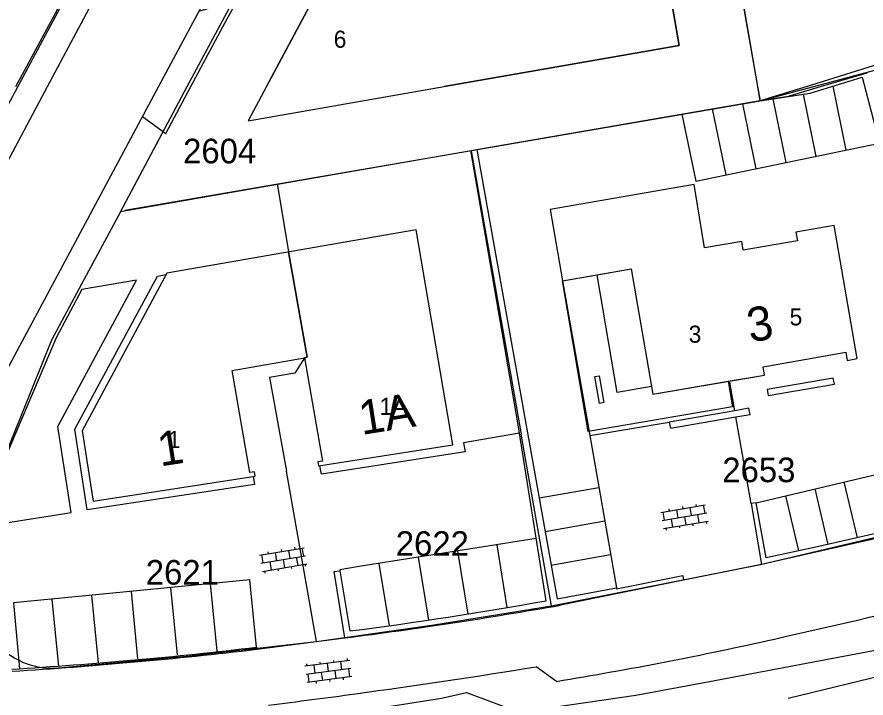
# Model space of a CAD drawing. Extents: x 148816 to 151297, y 399515 to 402500.
# Drawn here: x 150659.7 to 150721.9, y 401455.3 to 401505.1 of the extents above; entities that cross this region are included whole.
import ezdxf

# ---------------------------------------------------------------- set-up
doc = ezdxf.new("R2010")
doc.units = 0
for name, color, linetype in [('B01 Hoofdgebouw  [T] Norm', 7, 'Continuous'), ('B01 Hoofdgebouw secundair [T] Norm', 7, 'Continuous'), ('B01 hoofgebouw', 7, 'Continuous'), ('B07 Tussenmuur  [T] Norm', 7, 'Continuous'), ('G01 perceelsgrens', 7, 'Continuous'), ('S02 Open verharding  Norm', 7, 'Continuous'), ('T03 Hek raster  [T] Gem', 7, 'Continuous'), ('V00 Kant verharding algemeen  [T] Gem', 7, 'Continuous'), ('V00 Kant verharding algemeen  [T] Norm', 7, 'Continuous'), ('V00 Kant verharding algemeen secundair  [T] Gem', 7, 'Continuous'), ('V00 Kant verharding algemeen secundair  [T] Norm', 7, 'Continuous'), ('Z01 perceelnummer', 7, 'Continuous'), ('Z02 huisnummer', 7, 'Continuous'), ('Z02 Huisnummer  [Tekst] Norm', 7, 'Continuous')]:
    doc.layers.add(name, color=color, linetype=linetype)

msp = doc.modelspace()

# ---------------------------------------------------------------- linework, layer by layer
at = {"layer": 'B01 Hoofdgebouw  [T] Norm'}
for points in [[(150690.963, 401500), (150708.166, 401502.998), (150704.411, 401524.617), (150689.739, 401522.042), (150677.95, 401500)], [(150677.95, 401500), (150689.739, 401522.042), (150704.411, 401524.617), (150708.166, 401502.998), (150690.963, 401500)], [(150677.95, 401500), (150676.612, 401497.499), (150690.963, 401500)], [(150702.326, 401478.832), (150702.664, 401476.874), (150702.347, 401476.819), (150702.008, 401478.777), (150702.326, 401478.832)]]:
    msp.add_lwpolyline(points, dxfattribs=at)
for points in [[(150709.261, 401492.828), (150698.717, 401491.018), (150699.624, 401485.786), (150704.659, 401486.659), (150706.248, 401477.496), (150714.43, 401478.89), (150714.323, 401479.501), (150720.366, 401480.557), (150720.471, 401479.956), (150721.218, 401480.09), (150719.529, 401489.832), (150716.728, 401489.354), (150716.838, 401488.715), (150712.859, 401488.027), (150712.755, 401488.66), (150710.023, 401488.209)], [(150670.652, 401486.355), (150664.463, 401474.808), (150665.26, 401469.665), (150677.125, 401471.5), (150677.078, 401471.806), (150676.742, 401471.754), (150675.43, 401479.22), (150680.746, 401480.158), (150682.061, 401472.592), (150681.725, 401472.539), (150681.772, 401472.233), (150691.605, 401473.787), (150688.904, 401489.521)]]:
    msp.add_lwpolyline(points, close=True, dxfattribs=at)
at = {"layer": 'B01 Hoofdgebouw secundair [T] Norm'}
for points in [[(150706.151, 401478.053), (150703.627, 401477.621), (150702.158, 401486.219)], [(150711.761, 401478.435), (150712.082, 401476.573), (150701.508, 401474.762), (150699.624, 401485.786)]]:
    msp.add_lwpolyline(points, dxfattribs=at)
at = {"layer": 'B01 hoofgebouw'}
for points in [[(150708.166, 401502.998), (150704.411, 401524.617), (150689.739, 401522.042), (150677.95, 401500)], [(150690.963, 401500), (150708.166, 401502.998)], [(150677.95, 401500), (150676.612, 401497.499), (150690.963, 401500)], [(150709.261, 401492.828), (150698.717, 401491.018), (150699.624, 401485.786), (150702.156, 401486.225), (150704.659, 401486.659), (150706.151, 401478.053), (150706.248, 401477.496), (150711.761, 401478.435), (150714.43, 401478.89), (150714.323, 401479.5), (150720.366, 401480.556), (150720.471, 401479.956), (150721.218, 401480.09), (150719.529, 401489.832), (150716.728, 401489.354), (150716.838, 401488.715), (150712.858, 401488.026), (150712.754, 401488.659), (150710.023, 401488.209), (150709.261, 401492.828)], [(150670.652, 401486.355), (150664.463, 401474.808), (150665.26, 401469.665), (150677.125, 401471.5), (150677.078, 401471.806), (150676.742, 401471.754), (150675.43, 401479.22), (150680.746, 401480.158), (150682.061, 401472.592), (150681.725, 401472.539), (150681.772, 401472.233), (150691.605, 401473.787), (150688.904, 401489.521), (150670.652, 401486.355)], [(150706.151, 401478.053), (150703.626, 401477.62), (150702.156, 401486.225)], [(150711.761, 401478.435), (150712.082, 401476.573), (150701.508, 401474.762), (150699.624, 401485.786)]]:
    msp.add_lwpolyline(points, dxfattribs=at)
at = {"layer": 'B07 Tussenmuur  [T] Norm'}
msp.add_lwpolyline([(150680.746, 401480.158), (150680.923, 401480.189), (150679.576, 401487.903)], dxfattribs=at)
at = {"layer": 'G01 perceelsgrens'}
for points in [[(150709.169, 401527.39), (150713.918, 401500)], [(150659.603, 401500), (150666.373, 401512.577)], [(150672.154, 401500), (150676.457, 401508.063)], [(150718.527, 401500), (150721.932, 401501.01)], [(150667.259, 401490.826), (150672.154, 401500)], [(150713.918, 401500), (150714.098, 401498.964)], [(150716.005, 401499.252), (150718.527, 401500)], [(150716.005, 401499.252), (150714.098, 401498.964)], [(150714.098, 401498.964), (150693.479, 401495.393), (150692.945, 401495.3)], [(150692.945, 401495.3), (150678.76, 401492.829)], [(150692.945, 401495.3), (150692.947, 401495.288), (150696.611, 401474.557)], [(150678.76, 401492.829), (150667.259, 401490.826)], [(150678.76, 401492.829), (150678.771, 401492.765), (150679.576, 401487.903), (150680.923, 401480.189), (150680.746, 401480.158), (150680.025, 401479.028), (150678.165, 401478.702), (150679.408, 401471.86)], [(150667.259, 401490.826), (150664.244, 401485.232), (150662.221, 401481.453), (150658.667, 401472.667), (150656.862, 401463.4)], [(150698.83, 401462), (150696.611, 401474.557)], [(150710.391, 401456.465), (150723.314, 401458.906), (150730.839, 401460.94), (150733.483, 401461.957), (150735.517, 401464.398), (150749.144, 401468.465), (150766.548, 401474.713)], [(150681.606, 401459.384), (150679.408, 401471.86)], [(150698.83, 401462), (150714.122, 401465.013), (150730.309, 401468.845)], [(150690.216, 401460.607), (150698.83, 401462)], [(150681.606, 401459.384), (150690.216, 401460.607)], [(150662.702, 401457.451), (150672.073, 401458.31), (150681.606, 401459.384)], [(150651.338, 401451.426), (150665.877, 401452.072), (150681.822, 401453.821), (150690.772, 401455.245), (150692.602, 401455.652), (150696.466, 401454.228), (150705.009, 401455.449), (150710.391, 401456.465)]]:
    msp.add_lwpolyline(points, dxfattribs=at)
msp.add_arc((150662.261, 401462.86), 5.426, 174.28373, 274.6568, dxfattribs=at)
at = {"layer": 'S02 Open verharding  Norm'}
for p, q in [((150706.835, 401468.833), (150710.088, 401469.387)), ((150708.462, 401469.11), (150708.436, 401469.258)), ((150708.955, 401469.194), (150709.055, 401468.602)), ((150709.447, 401469.278), (150709.422, 401469.426)), ((150709.94, 401469.362), (150710.041, 401468.77)), ((150706.936, 401468.241), (150710.189, 401468.795)), ((150706.983, 401468.858), (150707.084, 401468.266)), ((150707.476, 401468.942), (150707.451, 401469.09)), ((150707.969, 401469.026), (150708.07, 401468.434)), ((150709.649, 401468.095), (150709.548, 401468.686)), ((150707.037, 401467.65), (150710.29, 401468.204)), ((150707.577, 401468.35), (150707.677, 401467.759)), ((150708.562, 401468.518), (150708.663, 401467.927)), ((150709.156, 401468.011), (150709.181, 401467.863)), ((150710.142, 401468.179), (150710.167, 401468.031)), ((150707.185, 401467.675), (150707.21, 401467.527)), ((150708.17, 401467.843), (150708.196, 401467.695)), ((150677.448, 401465.7), (150680.701, 401466.254)), ((150679.075, 401465.977), (150679.05, 401466.125)), ((150679.568, 401466.061), (150679.668, 401465.47)), ((150680.061, 401466.145), (150680.035, 401466.293)), ((150680.553, 401466.229), (150680.654, 401465.638)), ((150677.549, 401465.109), (150680.802, 401465.663)), ((150677.596, 401465.725), (150677.697, 401465.134)), ((150678.089, 401465.809), (150678.064, 401465.957)), ((150678.582, 401465.893), (150678.683, 401465.302)), ((150680.262, 401464.962), (150680.161, 401465.554)), ((150677.65, 401464.517), (150680.903, 401465.071)), ((150678.19, 401465.218), (150678.29, 401464.626)), ((150679.175, 401465.386), (150679.276, 401464.794)), ((150679.769, 401464.878), (150679.794, 401464.73)), ((150680.755, 401465.046), (150680.78, 401464.898)), ((150677.798, 401464.542), (150677.823, 401464.394)), ((150678.783, 401464.71), (150678.809, 401464.562)), ((150684.045, 401458.007), (150680.773, 401457.576)), ((150682.905, 401457.857), (150682.885, 401458.005)), ((150683.896, 401457.987), (150683.876, 401458.136)), ((150684.123, 401457.412), (150680.851, 401456.981)), ((150680.922, 401457.595), (150680.902, 401457.744)), ((150681.417, 401457.661), (150681.496, 401457.066)), ((150681.913, 401457.726), (150681.893, 401457.875)), ((150682.487, 401457.196), (150682.409, 401457.791)), ((150683.479, 401457.327), (150683.4, 401457.922)), ((150684.053, 401456.798), (150683.974, 401457.392)), ((150684.201, 401456.817), (150680.93, 401456.386)), ((150681.078, 401456.406), (150681, 401457.001)), ((150682.07, 401456.536), (150681.991, 401457.131)), ((150683.061, 401456.667), (150682.983, 401457.262)), ((150683.557, 401456.732), (150683.577, 401456.584)), ((150681.574, 401456.471), (150681.594, 401456.322)), ((150682.566, 401456.602), (150682.585, 401456.453))]:
    msp.add_line(p, q, dxfattribs=at)
at = {"layer": 'T03 Hek raster  [T] Gem'}
for points in [[(150713.924, 401500), (150709.484, 401525.268)], [(150714.104, 401498.959), (150722.874, 401501.304), (150726.031, 401502.323), (150748.004, 401509.41)], [(150667.578, 401490.957), (150714.105, 401498.971), (150713.924, 401500)]]:
    msp.add_lwpolyline(points, dxfattribs=at)
at = {"layer": 'V00 Kant verharding algemeen  [T] Gem'}
msp.add_lwpolyline([(150747.835, 401509.527), (150717.863, 401500.094), (150714.105, 401498.971)], dxfattribs=at)
at = {"layer": 'V00 Kant verharding algemeen  [T] Norm'}
for points in [[(150661.924, 401500), (150709.883, 401589.772)], [(150683.803, 401527.056), (150681.572, 401522.913), (150682.118, 401522.527), (150670.041, 401500)], [(150664.52, 401513.994), (150666.621, 401512.869), (150659.739, 401500)], [(150672.421, 401500), (150674.759, 401504.375), (150675.835, 401506.367), (150672.99, 401505.501)], [(150714.105, 401498.971), (150717.765, 401499.524), (150721.576, 401500.696), (150729.855, 401469.128), (150723.117, 401467.404), (150718.177, 401466.291), (150714.539, 401465.505), (150713.819, 401469.544), (150713.446, 401469.479), (150714.211, 401465.027)], [(150659.739, 401500), (150636.663, 401456.851)], [(150654.704, 401486.486), (150661.924, 401500)], [(150670.041, 401500), (150658.737, 401478.916)], [(150668.871, 401497.818), (150670.591, 401496.574), (150672.421, 401500)], [(150696.365, 401475.395), (150692.91, 401495.32)], [(150693.346, 401495.395), (150699.244, 401462.521), (150703.576, 401463.328), (150703.59, 401463.246), (150708.433, 401464.217), (150708.492, 401463.87)], [(150676.988, 401471.479), (150677.083, 401470.889), (150664.828, 401469.013), (150663.928, 401474.918), (150669.962, 401486.135), (150670.591, 401486.242)], [(150668.434, 401485.84), (150664.436, 401485.139), (150662.541, 401481.623), (150658.752, 401472.661), (150658.223, 401467.986), (150663.64, 401468.822), (150662.672, 401475.131), (150668.434, 401485.84)], [(150699.624, 401485.786), (150701.622, 401474.453), (150707.447, 401475.452)], [(150714.695, 401477.389), (150719.537, 401478.23), (150719.461, 401478.67), (150714.618, 401477.828), (150714.695, 401477.389)], [(150712.333, 401475.826), (150713.374, 401476), (150713.28, 401476.459), (150712.257, 401476.277), (150711.884, 401478.373)], [(150712.257, 401476.277), (150707.447, 401475.452), (150707.533, 401475.011), (150712.333, 401475.826)], [(150712.257, 401476.277), (150707.447, 401475.452), (150707.533, 401475.011), (150712.333, 401475.826)], [(150698.424, 401462.371), (150696.365, 401475.395)], [(150696.487, 401474.626), (150692.39, 401473.938), (150692.494, 401473.274), (150681.981, 401471.63), (150681.859, 401472.247)], [(150730.326, 401468.887), (150725.404, 401467.562), (150714.211, 401465.027)], [(150683.678, 401459.648), (150682.918, 401464.505), (150683.327, 401464.567), (150684.046, 401460.159)], [(150708.492, 401463.87), (150699.478, 401462.047)], [(150716.15, 401455.252), (150735.753, 401459.997), (150736.709, 401461.66)], [(150677.228, 401458.969), (150677.246, 401458.82)], [(150699.18, 401456.471), (150697.704, 401457.543)]]:
    msp.add_lwpolyline(points, dxfattribs=at)
for centre, radius, start, end in [((150648.293, 401740.386), 282.499, 277.27079, 280.22154), ((150630.357, 401845.771), 395.393, 282.49839, 284.29943), ((150641.981, 401787.576), 330.567, 277.24649, 280.01669), ((150655.816, 401722.569), 269.608, 279.25575, 282.71338), ((150658.006, 401711.284), 258.118, 282.79036, 282.96694), ((150640.083, 401772.395), 315.619, 273.49332, 276.75883), ((150640.083, 401772.395), 315.769, 273.49332, 276.75883), ((150615.248, 401962.904), 512.043, 277.76863, 279.26691), ((150616.943, 401951.582), 500.597, 277.01791, 277.7515)]:
    msp.add_arc(centre, radius, start, end, dxfattribs=at)
at = {"layer": 'V00 Kant verharding algemeen secundair  [T] Gem'}
for p, q in [((150719.415, 401500.031), (150720.378, 401495.345)), ((150715.021, 401499.109), (150715.979, 401494.442)), ((150717.243, 401499.445), (150718.178, 401494.894)), ((150712.803, 401498.747), (150713.78, 401493.99)), ((150710.59, 401498.365), (150711.581, 401493.538)), ((150720.241, 401471.065), (150721.21, 401466.974)), ((150718.101, 401470.558), (150719.064, 401466.491)), ((150715.96, 401470.051), (150716.915, 401466.018)), ((150698.352, 401467.441), (150702.719, 401468.208)), ((150694.812, 401466.46), (150695.56, 401461.87)), ((150689.063, 401465.552), (150689.813, 401460.955)), ((150691.937, 401466.006), (150692.689, 401461.398)), ((150698.785, 401464.979), (150703.151, 401465.746)), ((150686.189, 401465.097), (150686.932, 401460.542)), ((150674.332, 401458.686), (150673.849, 401463.621)), ((150668.54, 401458.119), (150668.057, 401463.054)), ((150671.436, 401458.402), (150670.953, 401463.337)), ((150662.747, 401457.552), (150662.264, 401462.487)), ((150665.643, 401457.835), (150665.16, 401462.77))]:
    msp.add_line(p, q, dxfattribs=at)
msp.add_lwpolyline([(150708.376, 401497.984), (150709.382, 401493.086), (150722.846, 401495.853)], dxfattribs=at)
at = {"layer": 'V00 Kant verharding algemeen secundair  [T] Norm'}
for p, q in [((150713.819, 401469.544), (150728.815, 401473.094)), ((150697.92, 401469.903), (150702.286, 401470.67)), ((150677.246, 401458.82), (150683.678, 401459.648))]:
    msp.add_line(p, q, dxfattribs=at)
for points in [[(150713.446, 401469.479), (150712.333, 401475.826)], [(150701.622, 401474.453), (150703.576, 401463.328)], [(150697.701, 401466.917), (150684.737, 401464.868), (150683.315, 401464.64), (150683.327, 401464.567)], [(150714.211, 401465.027), (150708.492, 401463.87)], [(150677.228, 401458.969), (150676.745, 401463.903), (150659.423, 401462.21), (150659.857, 401457.396)]]:
    msp.add_lwpolyline(points, dxfattribs=at)

# ---------------------------------------------------------------- texts
at = {"layer": 'Z01 perceelnummer'}
for s, p in [('2604', (150671.847, 401494.384)), ('2653', (150711.331, 401471.048)), ('2622', (150687.419, 401465.658)), ('2621', (150669.113, 401463.552))]:
    msp.add_text(s, height=1.8, dxfattribs=at).set_placement(p)
at = {"layer": 'Z02 huisnummer'}
for s, rotation, p in [('3', 9.90508, (150713.372, 401481.267)), ('1A', 8.97263, (150684.928, 401474.503)), ('1', 8.8028, (150670.176, 401472.196))]:
    msp.add_text(s, height=2.5, rotation=rotation, dxfattribs=at).set_placement(p)
at = {"layer": 'Z02 Huisnummer  [Tekst] Norm'}
for s, p in [('6', (150682.873, 401502.845)), ('5', (150716.259, 401482.523)), ('3', (150708.869, 401481.256)), ('1A', (150686.229, 401475.975)), ('1', (150670.733, 401473.548))]:
    msp.add_text(s, height=1.25, dxfattribs=at).set_placement(p)

doc.saveas('drawing.dxf')
